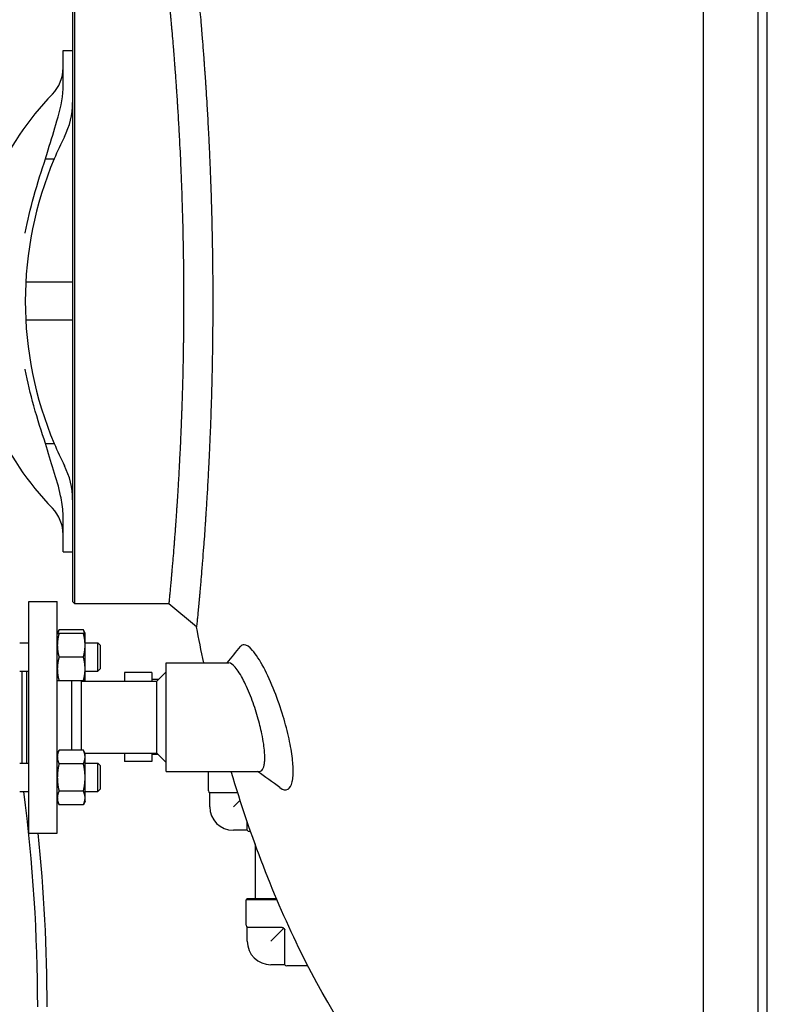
# Model space of a CAD drawing. Header units: inches. Extents: x 5 to 1128, y -85 to 748.
# Tile 292 of 656: x 436 to 456, y 287 to 313. Entities that reach past the tile are written whole.
import ezdxf

# ---------------------------------------------------------------- set-up
doc = ezdxf.new("R2010")
doc.units = ezdxf.units.IN
doc.header["$LTSCALE"] = 32
doc.header["$MEASUREMENT"] = 0
doc.layers.add('Visible (ANSI)', color=7, linetype='Continuous', lineweight=30)

msp = doc.modelspace()

# ---------------------------------------------------------------- linework, layer by layer
at = {"layer": 'Visible (ANSI)'}
for p, q in [((455.78063, 173.36817), (455.78063, 336.23367)), ((455.53261, 331.04617), (455.53261, 281.04617)), ((455.53261, 331.04617), (455.53261, 306.04617)), ((454.09548, 281.29617), (454.09548, 330.79617)), ((454.09548, 306.04617), (454.09548, 330.79617)), ((437.41371, 313.98366), (437.41371, 298.10867)), ((437.47621, 298.04617), (437.47621, 314.04616)), ((437.16371, 312.37067), (437.16371, 312.67117)), ((437.16371, 312.67117), (437.41371, 312.67117)), ((437.16371, 311.74965), (437.16371, 312.37067)), ((436.70065, 309.80758), (436.92697, 309.80758)), ((437.41371, 306.54617), (436.17667, 306.54617)), ((454.09548, 281.29617), (454.09548, 306.04617)), ((455.53261, 306.04617), (455.53261, 281.04617)), ((437.41371, 305.54617), (436.17667, 305.54617)), ((436.70065, 302.28475), (436.92697, 302.28475)), ((437.16371, 299.72167), (437.16371, 300.34269)), ((437.16371, 299.42117), (437.16371, 299.72167)), ((437.16371, 299.42117), (437.41371, 299.42117)), ((436.26116, 291.98617), (436.26116, 298.10617)), ((436.26116, 298.10617), (437.01116, 298.10617)), ((437.01116, 291.98617), (437.01116, 298.10617)), ((437.47621, 298.04617), (437.41371, 298.10867)), ((439.95832, 298.04617), (437.47621, 298.04617)), ((440.69134, 297.43414), (439.95832, 298.04617)), ((437.01116, 297.26216), (437.05624, 297.35885)), ((437.70007, 297.35885), (437.05624, 297.35885)), ((437.74516, 297.26216), (437.70007, 297.35885)), ((437.70007, 297.26216), (437.05624, 297.26216)), ((437.74516, 296.94966), (437.74516, 297.26216)), ((436.01616, 297.01216), (436.26116, 297.01216)), ((437.74516, 297.01216), (438.07866, 297.01216)), ((437.74516, 296.32466), (437.74516, 296.94966)), ((438.07866, 296.26216), (438.07866, 297.01216)), ((438.14116, 296.94966), (438.07866, 297.01216)), ((438.14116, 296.94966), (438.14116, 296.32466)), ((437.70007, 296.63716), (437.05624, 296.63716)), ((436.01616, 296.26216), (436.26116, 296.26216)), ((436.07616, 296.26216), (436.07616, 293.83018)), ((436.19616, 296.26216), (436.19616, 293.83018)), ((436.20116, 293.83018), (436.20116, 296.26216)), ((437.74516, 296.01216), (437.74516, 296.32466)), ((437.74516, 296.26216), (438.07866, 296.26216)), ((438.14116, 296.32466), (438.07866, 296.26216)), ((439.63866, 295.99617), (439.88866, 296.24617)), ((439.88866, 293.60867), (439.88866, 296.48367)), ((439.88866, 296.48367), (441.54422, 296.48367)), ((437.70007, 296.01216), (437.05624, 296.01216)), ((437.39116, 294.17687), (437.39116, 296.01216)), ((437.64116, 295.99617), (437.62517, 296.01216)), ((437.64116, 295.99617), (439.63866, 295.99617)), ((437.64116, 295.99617), (437.64116, 294.17687)), ((437.74516, 296.01216), (437.7377, 295.99617)), ((438.78822, 296.23051), (438.78822, 295.99617)), ((439.50622, 296.23051), (438.78822, 296.23051)), ((439.50622, 296.23051), (439.50622, 295.99617)), ((439.6875, 296.04501), (439.50622, 296.04501)), ((439.63866, 294.09617), (439.63866, 295.99617)), ((437.01116, 294.08018), (437.05624, 294.17687)), ((437.70007, 294.17687), (437.05624, 294.17687)), ((437.74516, 294.08018), (437.70007, 294.17687)), ((437.7377, 294.09617), (439.63866, 294.09617)), ((437.74516, 293.99645), (437.74516, 294.08018)), ((437.74516, 293.45518), (437.74516, 293.99645)), ((438.78822, 294.09617), (438.78822, 293.87951)), ((439.50622, 294.09617), (439.50622, 293.87951)), ((439.66982, 294.06501), (439.50622, 294.06501)), ((439.63866, 294.09617), (439.88866, 293.84617)), ((436.01616, 293.83018), (436.26116, 293.83018)), ((437.70007, 293.81602), (437.05624, 293.81602)), ((437.74516, 293.83018), (438.07866, 293.83018)), ((438.07866, 293.08018), (438.07866, 293.83018)), ((438.14116, 293.76768), (438.07866, 293.83018)), ((438.14116, 293.76768), (438.14116, 293.14268)), ((439.50622, 293.87951), (438.78822, 293.87951)), ((437.74516, 292.91391), (437.74516, 293.45518)), ((439.88866, 293.60867), (442.34736, 293.60867)), ((441.00917, 293.1012), (441.00917, 293.60867)), ((438.14116, 293.14268), (438.07866, 293.08018)), ((436.01616, 293.08018), (436.26116, 293.08018)), ((437.70007, 293.09434), (437.05624, 293.09434)), ((437.74516, 293.08018), (438.07866, 293.08018)), ((437.74516, 292.83018), (437.74516, 292.91391)), ((441.78116, 293.04707), (441.04042, 293.04707)), ((441.04042, 292.6817), (441.04042, 293.04707)), ((437.01116, 292.83018), (437.05624, 292.73349)), ((437.70007, 292.73349), (437.05624, 292.73349)), ((437.74516, 292.83018), (437.70007, 292.73349)), ((441.66542, 292.6817), (441.84133, 292.85761)), ((442.03079, 292.0567), (442.03079, 292.28476)), ((436.26116, 291.98617), (437.01116, 291.98617)), ((442.03079, 292.0567), (441.66542, 292.0567)), ((442.12041, 292.02545), (442.08492, 292.02545)), ((442.23792, 291.69586), (442.23792, 290.25158)), ((442.03292, 290.25158), (442.00167, 290.22033)), ((442.81741, 290.22033), (442.00167, 290.22033)), ((442.00167, 289.54608), (442.00167, 290.22033)), ((442.03292, 290.25158), (442.80417, 290.25158)), ((442.95434, 289.49195), (442.03292, 289.49195)), ((442.03292, 289.12658), (442.03292, 289.49195)), ((442.65792, 289.12658), (442.9973, 289.46595)), ((443.02329, 288.50158), (443.02329, 289.423)), ((443.02329, 288.50158), (442.65792, 288.50158)), ((443.63658, 288.47033), (443.07742, 288.47033))]:
    msp.add_line(p, q, dxfattribs=at)
for centre, radius, start, end in [((436.16371, 312.21565), 1, 315.882405, 0), ((442.52621, 306.04617), 7.8625, 135.882405, 176.353929), ((435.41371, 311.29617), 2, 333.215004, 0), ((445.81371, 306.04617), 9.65, 153.215004, 157.058941), ((445.81371, 306.04617), 9.65, 157.058941, 202.941059), ((442.52621, 306.04617), 7.8625, 183.646071, 224.117595), ((445.81371, 306.04617), 9.65, 202.941059, 206.784996), ((435.41371, 300.79617), 2, 0, 26.784996), ((436.16371, 299.87669), 1, 0, 44.117595), ((392.12125, 287.39305), 44.37029, 0, 7.364104), ((441.07167, 293.1012), 0.0625, 180, 240), ((441.66542, 292.6817), 0.625, 180, 270), ((392.12125, 287.39305), 44.62029, 0, 5.908375), ((442.08492, 292.08795), 0.0625, 210, 270), ((442.06417, 289.54608), 0.0625, 180, 240), ((442.65792, 289.12658), 0.625, 180, 270), ((443.07742, 288.53283), 0.0625, 210, 270)]:
    msp.add_arc(centre, radius, start, end, dxfattribs=at)
for points, knots in [([(440.70857, 314.48436), (440.70959, 314.47404), (440.71064, 314.46326), (440.71174, 314.45202), (440.71182, 314.45124), (440.71189, 314.45046), (440.71197, 314.44968), (440.71389, 314.43), (440.71594, 314.40892), (440.71813, 314.38642), (440.71822, 314.38541), (440.71832, 314.3844), (440.71842, 314.38338), (440.723, 314.33615), (440.72813, 314.28277), (440.73379, 314.22324), (440.73394, 314.22166), (440.73409, 314.22009), (440.73424, 314.2185), (440.73707, 314.18876), (440.74002, 314.1575), (440.7431, 314.12472), (440.74328, 314.1228), (440.74346, 314.12087), (440.74364, 314.11895), (440.74833, 314.06897), (440.75331, 314.01549), (440.75855, 313.95853), (440.76035, 313.93891), (440.76219, 313.91885), (440.76406, 313.89836), (440.76431, 313.89561), (440.76456, 313.89286), (440.76481, 313.8901), (440.76499, 313.88808), (440.76518, 313.88606), (440.76536, 313.88403), (440.76869, 313.84755), (440.77211, 313.8097), (440.77563, 313.77051), (440.77591, 313.76734), (440.7762, 313.76416), (440.77648, 313.76097), (440.78414, 313.67559), (440.79223, 313.58385), (440.8007, 313.48581), (440.80105, 313.48181), (440.80139, 313.4778), (440.80174, 313.47378), (440.80578, 313.42701), (440.80989, 313.37883), (440.81409, 313.32925), (440.81446, 313.32482), (440.81484, 313.32037), (440.81521, 313.31592), (440.82181, 313.23781), (440.82858, 313.15627), (440.8355, 313.07141), (440.83772, 313.04423), (440.83995, 313.01667), (440.8422, 312.98873), (440.84264, 312.98325), (440.84309, 312.97776), (440.84353, 312.97225), (440.8479, 312.91779), (440.85234, 312.86189), (440.85684, 312.80458), (440.8573, 312.79863), (440.85777, 312.79266), (440.85824, 312.78668), (440.86797, 312.66217), (440.87796, 312.53102), (440.88808, 312.39348), (440.88857, 312.38678), (440.88906, 312.38006), (440.88956, 312.37333), (440.89452, 312.30569), (440.89951, 312.23653), (440.90451, 312.16588), (440.90502, 312.15877), (440.90552, 312.15165), (440.90603, 312.14451), (440.90826, 312.1129), (440.9105, 312.081), (440.91273, 312.04881), (440.91813, 311.97124), (440.92353, 311.89199), (440.92893, 311.8111), (440.93176, 311.76863), (440.9346, 311.72559), (440.93745, 311.68201), (440.93797, 311.67395), (440.9385, 311.66587), (440.93902, 311.65778), (440.94396, 311.5818), (440.94889, 311.50425), (440.95381, 311.42519), (440.95432, 311.41692), (440.95484, 311.40863), (440.95535, 311.40033), (440.96562, 311.23444), (440.97582, 311.06197), (440.98578, 310.88359), (440.98625, 310.87527), (440.98671, 310.86693), (440.98718, 310.85859), (440.99189, 310.7737), (440.99656, 310.68748), (441.00116, 310.60002), (441.0016, 310.59166), (441.00204, 310.58328), (441.00247, 310.57489), (441.00927, 310.44487), (441.01591, 310.31213), (441.02235, 310.17697), (441.02496, 310.12205), (441.02755, 310.06657), (441.03011, 310.01056), (441.03052, 310.00157), (441.03093, 309.99257), (441.03134, 309.98355), (441.03551, 309.89176), (441.03959, 309.79855), (441.04358, 309.70398), (441.04396, 309.69488), (441.04434, 309.68578), (441.04472, 309.67666), (441.0469, 309.62466), (441.04904, 309.57225), (441.05115, 309.51946), (441.05719, 309.36846), (441.06296, 309.21427), (441.06836, 309.05814), (441.06863, 309.05057), (441.06889, 309.04299), (441.06915, 309.03541), (441.07271, 308.93186), (441.07611, 308.82738), (441.07935, 308.72209), (441.07956, 308.71532), (441.07977, 308.70854), (441.07998, 308.70175), (441.08488, 308.54097), (441.0894, 308.37834), (441.09348, 308.21432), (441.09352, 308.21268), (441.09356, 308.21104), (441.0936, 308.2094), (441.09376, 308.20328), (441.09391, 308.19715), (441.09406, 308.19101), (441.09532, 308.13971), (441.09655, 308.08818), (441.09773, 308.03644), (441.09787, 308.03041), (441.098, 308.02438), (441.09814, 308.01834), (441.10062, 307.90882), (441.10291, 307.79833), (441.10501, 307.68699), (441.10512, 307.68129), (441.10523, 307.67559), (441.10533, 307.66988), (441.10632, 307.61704), (441.10726, 307.564), (441.10815, 307.51078), (441.10824, 307.50528), (441.10833, 307.49977), (441.10843, 307.49426), (441.11029, 307.38201), (441.11195, 307.26897), (441.1134, 307.15525), (441.11346, 307.15041), (441.11352, 307.14557), (441.11358, 307.14073), (441.11427, 307.08579), (441.11491, 307.0307), (441.1155, 306.97547), (441.11554, 306.97131), (441.11559, 306.96715), (441.11563, 306.96299), (441.11685, 306.84672), (441.11785, 306.72977), (441.11861, 306.61302), (441.11862, 306.61071), (441.11864, 306.6084), (441.11865, 306.60609), (441.11903, 306.54787), (441.11934, 306.48966), (441.1196, 306.43148), (441.11961, 306.43003), (441.11961, 306.42857), (441.11962, 306.42711), (441.12014, 306.30751), (441.12042, 306.18803), (441.12045, 306.06882), (441.12045, 306.06297), (441.12045, 306.05712), (441.12045, 306.05128), (441.12045, 305.99729), (441.12041, 305.94329), (441.12031, 305.88929), (441.12031, 305.88879), (441.12031, 305.88829), (441.12031, 305.88779), (441.12009, 305.76881), (441.11963, 305.64983), (441.11893, 305.53102), (441.11892, 305.52934), (441.11891, 305.52766), (441.1189, 305.52599), (441.11855, 305.46803), (441.11815, 305.41012), (441.11769, 305.35226), (441.11767, 305.35002), (441.11765, 305.34777), (441.11764, 305.34552), (441.11626, 305.17458), (441.11439, 305.00413), (441.11204, 304.83464), (441.11198, 304.83098), (441.11193, 304.82733), (441.11188, 304.82367), (441.11035, 304.71461), (441.10862, 304.60596), (441.1067, 304.49783), (441.10663, 304.49356), (441.10655, 304.4893), (441.10648, 304.48504), (441.10284, 304.28207), (441.09851, 304.08049), (441.0936, 303.88285), (441.0932, 303.86661), (441.09279, 303.85039), (441.09238, 303.83418), (441.09222, 303.82786), (441.09206, 303.82154), (441.0919, 303.81521), (441.08926, 303.71223), (441.08645, 303.60997), (441.0835, 303.50855), (441.08328, 303.50123), (441.08307, 303.49391), (441.08285, 303.4866), (441.07672, 303.27796), (441.06993, 303.07295), (441.06261, 302.87254), (441.06229, 302.86359), (441.06196, 302.85465), (441.06163, 302.84572), (441.05824, 302.75376), (441.05475, 302.66278), (441.05115, 302.57288), (441.05102, 302.56963), (441.05089, 302.56639), (441.05076, 302.56315), (441.05039, 302.5538), (441.05001, 302.54447), (441.04963, 302.53514), (441.04172, 302.33929), (441.03334, 302.14862), (441.02465, 301.96394), (441.02423, 301.95509), (441.02381, 301.94626), (441.0234, 301.93744), (441.02307, 301.93055), (441.02274, 301.92367), (441.02242, 301.91679), (441.01854, 301.83533), (441.01458, 301.75468), (441.01056, 301.67491), (441.01014, 301.66669), (441.00973, 301.65848), (441.00931, 301.65028), (441.00041, 301.47478), (440.99118, 301.30339), (440.98179, 301.13773), (440.98131, 301.12938), (440.98084, 301.12105), (440.98036, 301.11273), (440.97605, 301.03701), (440.9717, 300.96246), (440.96733, 300.88913), (440.96683, 300.88069), (440.96632, 300.87226), (440.96582, 300.86385), (440.9565, 300.70834), (440.94709, 300.55836), (440.9377, 300.41419), (440.93717, 300.40609), (440.93664, 300.398), (440.93611, 300.38994), (440.93373, 300.35348), (440.93134, 300.31741), (440.92896, 300.28171), (440.92687, 300.25031), (440.92477, 300.21916), (440.92267, 300.18825), (440.92216, 300.18064), (440.92164, 300.17305), (440.92112, 300.16547), (440.91833, 300.12439), (440.91553, 300.08375), (440.91274, 300.04355), (440.90599, 299.94652), (440.89926, 299.85208), (440.89258, 299.76036), (440.89208, 299.75351), (440.89158, 299.74667), (440.89108, 299.73985), (440.88658, 299.67823), (440.8821, 299.61785), (440.87765, 299.55874), (440.87716, 299.55223), (440.87667, 299.54573), (440.87618, 299.53924), (440.86673, 299.41393), (440.85744, 299.29441), (440.84839, 299.18091), (440.84794, 299.17522), (440.84749, 299.16955), (440.84704, 299.16389), (440.84313, 299.11497), (440.83927, 299.06718), (440.83547, 299.02053), (440.83504, 299.01533), (440.83462, 299.01015), (440.8342, 299.00498), (440.83378, 298.99984), (440.83336, 298.99472), (440.83294, 298.98961), (440.82421, 298.88304), (440.81573, 298.78189), (440.80756, 298.68629), (440.8072, 298.68208), (440.80684, 298.67788), (440.80648, 298.6737), (440.80264, 298.62889), (440.79888, 298.58532), (440.79519, 298.54299), (440.79486, 298.53916), (440.79452, 298.53535), (440.79419, 298.53154), (440.78806, 298.46135), (440.78215, 298.39461), (440.77648, 298.33135), (440.77497, 298.31453), (440.77348, 298.29795), (440.77201, 298.28162), (440.77173, 298.27856), (440.77146, 298.27551), (440.77118, 298.27247), (440.76921, 298.25064), (440.76727, 298.22925), (440.76536, 298.20831), (440.76399, 298.19321), (440.76263, 298.17834), (440.76129, 298.16371), (440.76105, 298.16107), (440.76081, 298.15845), (440.76057, 298.15584), (440.75988, 298.14828), (440.75919, 298.14079), (440.7585, 298.13336), (440.75259, 298.06906), (440.74701, 298.0092), (440.7418, 297.95379), (440.74163, 297.95198), (440.74146, 297.95017), (440.74129, 297.94836), (440.73845, 297.91822), (440.73573, 297.8894), (440.73311, 297.86193), (440.73297, 297.86044), (440.73283, 297.85895), (440.73269, 297.85747), (440.72729, 297.80079), (440.72239, 297.74986), (440.718, 297.70467), (440.71791, 297.70369), (440.71782, 297.70271), (440.71772, 297.70174), (440.71557, 297.67956), (440.71354, 297.65877), (440.71165, 297.63937), (440.71157, 297.63861), (440.7115, 297.63784), (440.71142, 297.63708), (440.71043, 297.62695), (440.70948, 297.6172), (440.70856, 297.60783), (440.70588, 297.58053), (440.7035, 297.55646), (440.70144, 297.53562), (440.7014, 297.53523), (440.70137, 297.53485), (440.70133, 297.53447), (440.69996, 297.52063), (440.69873, 297.50822), (440.69764, 297.49724), (440.69761, 297.49701), (440.69759, 297.49677), (440.69757, 297.49654), (440.69536, 297.47432), (440.69373, 297.45803), (440.6927, 297.44768), (440.69269, 297.44763), (440.69268, 297.44758), (440.69268, 297.44753), (440.69216, 297.44238), (440.6918, 297.43871), (440.69158, 297.43653), (440.69158, 297.43652), (440.69158, 297.43652), (440.69158, 297.43651), (440.69142, 297.43493), (440.69134, 297.43414), (440.69134, 297.43414)], [0, 0, 0, 0, 0.003172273, 0.003172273, 0.003172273, 0.003391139, 0.003391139, 0.003391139, 0.008912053, 0.008912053, 0.008912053, 0.009159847, 0.009159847, 0.009159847, 0.020688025, 0.020688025, 0.020688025, 0.020992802, 0.020992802, 0.020992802, 0.026720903, 0.026720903, 0.026720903, 0.02705607, 0.02705607, 0.02705607, 0.035741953, 0.035741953, 0.035741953, 0.038733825, 0.038733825, 0.038733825, 0.039134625, 0.039134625, 0.039134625, 0.039427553, 0.039427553, 0.039427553, 0.044703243, 0.044703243, 0.044703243, 0.045129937, 0.045129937, 0.045129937, 0.056559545, 0.056559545, 0.056559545, 0.057025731, 0.057025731, 0.057025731, 0.062450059, 0.062450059, 0.062450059, 0.062934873, 0.062934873, 0.062934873, 0.071438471, 0.071438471, 0.071438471, 0.074161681, 0.074161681, 0.074161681, 0.074695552, 0.074695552, 0.074695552, 0.079974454, 0.079974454, 0.079974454, 0.080522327, 0.080522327, 0.080522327, 0.091931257, 0.091931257, 0.091931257, 0.092487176, 0.092487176, 0.092487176, 0.098072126, 0.098072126, 0.098072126, 0.098634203, 0.098634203, 0.098634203, 0.101122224, 0.101122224, 0.101122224, 0.107117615, 0.107117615, 0.107117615, 0.110266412, 0.110266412, 0.110266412, 0.110848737, 0.110848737, 0.110848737, 0.11631456, 0.11631456, 0.11631456, 0.116886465, 0.116886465, 0.116886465, 0.128309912, 0.128309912, 0.128309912, 0.128842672, 0.128842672, 0.128842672, 0.134262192, 0.134262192, 0.134262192, 0.134780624, 0.134780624, 0.134780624, 0.142815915, 0.142815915, 0.142815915, 0.146081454, 0.146081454, 0.146081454, 0.146605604, 0.146605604, 0.146605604, 0.151940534, 0.151940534, 0.151940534, 0.152453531, 0.152453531, 0.152453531, 0.155378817, 0.155378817, 0.155378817, 0.163744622, 0.163744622, 0.163744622, 0.164150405, 0.164150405, 0.164150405, 0.169691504, 0.169691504, 0.169691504, 0.170048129, 0.170048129, 0.170048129, 0.178501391, 0.178501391, 0.178501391, 0.178585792, 0.178585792, 0.178585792, 0.178901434, 0.178901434, 0.178901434, 0.181541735, 0.181541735, 0.181541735, 0.181849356, 0.181849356, 0.181849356, 0.18743201, 0.18743201, 0.18743201, 0.187717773, 0.187717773, 0.187717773, 0.190365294, 0.190365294, 0.190365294, 0.190639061, 0.190639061, 0.190639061, 0.196219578, 0.196219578, 0.196219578, 0.19645702, 0.19645702, 0.19645702, 0.199151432, 0.199151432, 0.199151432, 0.199354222, 0.199354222, 0.199354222, 0.20502389, 0.20502389, 0.20502389, 0.205136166, 0.205136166, 0.205136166, 0.207963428, 0.207963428, 0.207963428, 0.208034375, 0.208034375, 0.208034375, 0.213846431, 0.213846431, 0.213846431, 0.214131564, 0.214131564, 0.214131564, 0.216764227, 0.216764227, 0.216764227, 0.216788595, 0.216788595, 0.216788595, 0.222588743, 0.222588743, 0.222588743, 0.222670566, 0.222670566, 0.222670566, 0.225499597, 0.225499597, 0.225499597, 0.225609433, 0.225609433, 0.225609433, 0.233968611, 0.233968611, 0.233968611, 0.234148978, 0.234148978, 0.234148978, 0.239529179, 0.239529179, 0.239529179, 0.239741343, 0.239741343, 0.239741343, 0.249844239, 0.249844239, 0.249844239, 0.250674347, 0.250674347, 0.250674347, 0.250998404, 0.250998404, 0.250998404, 0.256278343, 0.256278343, 0.256278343, 0.256659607, 0.256659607, 0.256659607, 0.267534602, 0.267534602, 0.267534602, 0.268020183, 0.268020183, 0.268020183, 0.273020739, 0.273020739, 0.273020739, 0.273201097, 0.273201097, 0.273201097, 0.273721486, 0.273721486, 0.273721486, 0.284650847, 0.284650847, 0.284650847, 0.285174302, 0.285174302, 0.285174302, 0.285583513, 0.285583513, 0.285583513, 0.290430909, 0.290430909, 0.290430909, 0.290930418, 0.290930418, 0.290930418, 0.301618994, 0.301618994, 0.301618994, 0.302157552, 0.302157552, 0.302157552, 0.307060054, 0.307060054, 0.307060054, 0.307624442, 0.307624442, 0.307624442, 0.318060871, 0.318060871, 0.318060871, 0.318647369, 0.318647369, 0.318647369, 0.321298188, 0.321298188, 0.321298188, 0.323629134, 0.323629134, 0.323629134, 0.324202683, 0.324202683, 0.324202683, 0.327312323, 0.327312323, 0.327312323, 0.334817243, 0.334817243, 0.334817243, 0.335377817, 0.335377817, 0.335377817, 0.34044197, 0.34044197, 0.34044197, 0.341000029, 0.341000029, 0.341000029, 0.351787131, 0.351787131, 0.351787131, 0.35232784, 0.35232784, 0.35232784, 0.357002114, 0.357002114, 0.357002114, 0.357522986, 0.357522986, 0.357522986, 0.358040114, 0.358040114, 0.358040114, 0.368821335, 0.368821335, 0.368821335, 0.369295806, 0.369295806, 0.369295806, 0.374374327, 0.374374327, 0.374374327, 0.374833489, 0.374833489, 0.374833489, 0.383299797, 0.383299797, 0.383299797, 0.385551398, 0.385551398, 0.385551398, 0.385973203, 0.385973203, 0.385973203, 0.389000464, 0.389000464, 0.389000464, 0.39118296, 0.39118296, 0.39118296, 0.39157528, 0.39157528, 0.39157528, 0.392708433, 0.392708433, 0.392708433, 0.402513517, 0.402513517, 0.402513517, 0.402834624, 0.402834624, 0.402834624, 0.408198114, 0.408198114, 0.408198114, 0.408488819, 0.408488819, 0.408488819, 0.419610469, 0.419610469, 0.419610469, 0.419850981, 0.419850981, 0.419850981, 0.425340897, 0.425340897, 0.425340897, 0.425557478, 0.425557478, 0.425557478, 0.428442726, 0.428442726, 0.428442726, 0.436853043, 0.436853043, 0.436853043, 0.437007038, 0.437007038, 0.437007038, 0.442625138, 0.442625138, 0.442625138, 0.44274473, 0.44274473, 0.44274473, 0.454177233, 0.454177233, 0.454177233, 0.454232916, 0.454232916, 0.454232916, 0.459957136, 0.459957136, 0.459957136, 0.459980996, 0.459980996, 0.459980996, 0.464151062, 0.464151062, 0.464151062, 0.464151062]), ([(439.97453, 313.87861), (439.97548, 313.86867), (439.97648, 313.85829), (439.97751, 313.84747), (439.97758, 313.84672), (439.97765, 313.84597), (439.97772, 313.84522), (439.97953, 313.82627), (439.98146, 313.80598), (439.9835, 313.78434), (439.9836, 313.78337), (439.98369, 313.7824), (439.98378, 313.78142), (439.98808, 313.73599), (439.99289, 313.68467), (439.9982, 313.62748), (439.99834, 313.62596), (439.99848, 313.62445), (439.99862, 313.62293), (440.00127, 313.59435), (440.00403, 313.56432), (440.00692, 313.53284), (440.00708, 313.531), (440.00725, 313.52915), (440.00742, 313.5273), (440.01181, 313.4793), (440.01647, 313.42796), (440.02137, 313.37327), (440.02306, 313.35443), (440.02478, 313.33519), (440.02652, 313.31554), (440.02676, 313.31291), (440.02699, 313.31027), (440.02723, 313.30762), (440.0274, 313.30569), (440.02757, 313.30375), (440.02774, 313.30181), (440.03085, 313.26683), (440.03404, 313.23059), (440.03732, 313.19308), (440.03759, 313.19005), (440.03785, 313.187), (440.03812, 313.18395), (440.04526, 313.10225), (440.05279, 313.01461), (440.06066, 312.92108), (440.06098, 312.91727), (440.0613, 312.91345), (440.06162, 312.90961), (440.06537, 312.865), (440.06919, 312.81906), (440.07308, 312.7718), (440.07343, 312.76758), (440.07377, 312.76335), (440.07412, 312.7591), (440.08024, 312.68465), (440.08652, 312.60697), (440.09293, 312.52609), (440.09499, 312.50019), (440.09706, 312.47394), (440.09914, 312.44736), (440.09955, 312.44215), (440.09996, 312.43693), (440.10037, 312.43169), (440.10441, 312.3799), (440.10851, 312.32684), (440.11265, 312.2725), (440.11308, 312.26686), (440.11351, 312.26121), (440.11394, 312.25554), (440.12291, 312.13754), (440.13208, 312.0136), (440.14135, 311.88379), (440.1418, 311.87746), (440.14226, 311.87112), (440.14271, 311.86477), (440.14726, 311.80094), (440.15183, 311.73571), (440.15641, 311.66909), (440.15687, 311.66238), (440.15733, 311.65566), (440.1578, 311.64893), (440.15984, 311.61913), (440.16189, 311.58905), (440.16393, 311.55872), (440.16887, 311.48561), (440.1738, 311.41096), (440.17873, 311.33481), (440.18132, 311.29482), (440.18391, 311.25438), (440.18649, 311.2135), (440.18697, 311.20594), (440.18745, 311.19836), (440.18793, 311.19077), (440.19241, 311.11954), (440.19689, 311.04698), (440.20134, 310.97313), (440.20181, 310.9654), (440.20227, 310.95766), (440.20274, 310.94991), (440.21203, 310.795), (440.22122, 310.63448), (440.23019, 310.46866), (440.23061, 310.46093), (440.23103, 310.45319), (440.23145, 310.44543), (440.23569, 310.36653), (440.23989, 310.28643), (440.24402, 310.20519), (440.24442, 310.19742), (440.24481, 310.18963), (440.2452, 310.18184), (440.25131, 310.06106), (440.25728, 309.93775), (440.26307, 309.81204), (440.26542, 309.76095), (440.26775, 309.70943), (440.27004, 309.65746), (440.27041, 309.64912), (440.27078, 309.64077), (440.27114, 309.6324), (440.27487, 309.54728), (440.27852, 309.46104), (440.28206, 309.37395), (440.2824, 309.36558), (440.28274, 309.3572), (440.28308, 309.34881), (440.28501, 309.30095), (440.28691, 309.25283), (440.28878, 309.20444), (440.29412, 309.06606), (440.29919, 308.92552), (440.30396, 308.78303), (440.30419, 308.77612), (440.30442, 308.7692), (440.30465, 308.76228), (440.30778, 308.66778), (440.31078, 308.57243), (440.31363, 308.47629), (440.31382, 308.4701), (440.314, 308.46391), (440.31418, 308.45772), (440.31851, 308.3109), (440.32249, 308.16227), (440.32609, 308.01206), (440.32613, 308.01056), (440.32616, 308.00906), (440.3262, 308.00756), (440.32633, 308.00195), (440.32647, 307.99634), (440.3266, 307.99073), (440.32772, 307.94376), (440.3288, 307.89661), (440.32984, 307.8493), (440.32996, 307.84379), (440.33008, 307.83827), (440.3302, 307.83276), (440.33238, 307.73264), (440.3344, 307.63176), (440.33624, 307.53018), (440.33633, 307.52498), (440.33643, 307.51978), (440.33652, 307.51457), (440.33738, 307.46636), (440.33821, 307.41799), (440.33899, 307.36947), (440.33907, 307.36445), (440.33915, 307.35943), (440.33923, 307.35441), (440.34087, 307.25206), (440.34232, 307.14913), (440.34357, 307.04614), (440.34363, 307.04176), (440.34368, 307.03738), (440.34373, 307.03299), (440.34433, 306.98326), (440.34489, 306.93349), (440.34539, 306.88368), (440.34543, 306.87993), (440.34547, 306.87618), (440.34551, 306.87243), (440.34656, 306.76761), (440.34742, 306.66263), (440.34808, 306.55757), (440.34809, 306.55549), (440.3481, 306.55341), (440.34812, 306.55133), (440.34844, 306.49893), (440.34871, 306.44651), (440.34893, 306.39408), (440.34894, 306.39277), (440.34895, 306.39145), (440.34895, 306.39013), (440.3494, 306.28235), (440.34964, 306.1745), (440.34967, 306.06666), (440.34967, 306.06137), (440.34967, 306.05608), (440.34967, 306.05079), (440.34968, 306.00194), (440.34963, 305.95309), (440.34955, 305.90425), (440.34955, 305.9038), (440.34955, 305.90334), (440.34955, 305.90289), (440.34936, 305.79528), (440.34896, 305.6877), (440.34835, 305.58021), (440.34834, 305.57869), (440.34833, 305.57718), (440.34832, 305.57566), (440.34802, 305.52323), (440.34767, 305.47083), (440.34727, 305.41846), (440.34725, 305.41643), (440.34724, 305.41439), (440.34722, 305.41236), (440.34603, 305.25762), (440.34439, 305.10317), (440.34233, 304.94921), (440.34229, 304.94589), (440.34224, 304.94257), (440.3422, 304.93925), (440.34086, 304.84017), (440.33934, 304.74117), (440.33766, 304.64278), (440.33759, 304.6389), (440.33753, 304.63502), (440.33746, 304.63114), (440.33427, 304.44648), (440.3305, 304.26424), (440.3262, 304.08466), (440.32584, 304.06991), (440.32549, 304.05517), (440.32513, 304.04044), (440.32499, 304.03469), (440.32485, 304.02895), (440.3247, 304.0232), (440.32239, 303.92962), (440.31994, 303.83666), (440.31734, 303.74438), (440.31715, 303.73772), (440.31697, 303.73106), (440.31678, 303.7244), (440.3114, 303.53455), (440.30543, 303.34761), (440.29897, 303.16414), (440.29869, 303.15594), (440.2984, 303.14776), (440.29811, 303.13958), (440.29512, 303.05536), (440.29202, 302.97187), (440.28883, 302.88918), (440.28871, 302.8862), (440.2886, 302.88321), (440.28848, 302.88023), (440.28815, 302.87163), (440.28782, 302.86304), (440.28748, 302.85446), (440.28045, 302.6742), (440.27297, 302.49775), (440.26514, 302.32559), (440.26477, 302.31734), (440.26439, 302.30911), (440.26401, 302.30088), (440.26372, 302.29445), (440.26343, 302.28803), (440.26313, 302.28161), (440.25963, 302.20558), (440.25606, 302.13034), (440.25244, 302.05611), (440.25207, 302.04846), (440.25169, 302.04082), (440.25132, 302.03319), (440.24331, 301.86995), (440.23503, 301.71137), (440.22659, 301.55759), (440.22617, 301.54984), (440.22574, 301.54211), (440.22531, 301.53439), (440.22143, 301.46408), (440.21752, 301.39478), (440.21357, 301.32651), (440.21312, 301.31865), (440.21267, 301.31081), (440.21221, 301.30297), (440.20381, 301.15815), (440.19529, 301.01797), (440.18673, 300.88258), (440.18625, 300.87497), (440.18577, 300.86738), (440.18529, 300.8598), (440.18311, 300.82555), (440.18094, 300.7916), (440.17876, 300.75797), (440.17685, 300.72839), (440.17493, 300.69905), (440.17302, 300.66993), (440.17254, 300.66276), (440.17207, 300.65561), (440.1716, 300.64848), (440.16904, 300.60978), (440.16649, 300.5715), (440.16393, 300.53362), (440.15777, 300.44222), (440.15161, 300.35323), (440.14549, 300.26672), (440.14503, 300.26026), (440.14457, 300.25381), (440.14412, 300.24737), (440.13999, 300.18924), (440.13588, 300.13224), (440.1318, 300.07639), (440.13135, 300.07023), (440.1309, 300.06409), (440.13045, 300.05797), (440.12177, 299.93953), (440.11322, 299.82631), (440.10487, 299.71849), (440.10445, 299.71308), (440.10403, 299.70769), (440.10361, 299.70231), (440.1, 299.65583), (440.09643, 299.61035), (440.0929, 299.56587), (440.09251, 299.56092), (440.09212, 299.55597), (440.09173, 299.55104), (440.09134, 299.54614), (440.09095, 299.54126), (440.09056, 299.53639), (440.08247, 299.43482), (440.0746, 299.33846), (440.06702, 299.24732), (440.06669, 299.24331), (440.06635, 299.23931), (440.06602, 299.23532), (440.06246, 299.19261), (440.05896, 299.15106), (440.05554, 299.11067), (440.05523, 299.10701), (440.05492, 299.10337), (440.05461, 299.09974), (440.04891, 299.03275), (440.04341, 298.969), (440.03813, 298.90847), (440.03672, 298.89237), (440.03533, 298.8765), (440.03396, 298.86086), (440.0337, 298.85793), (440.03344, 298.85501), (440.03319, 298.85209), (440.03135, 298.83118), (440.02953, 298.81068), (440.02775, 298.79059), (440.02646, 298.77611), (440.02519, 298.76184), (440.02394, 298.74779), (440.02371, 298.74526), (440.02349, 298.74274), (440.02326, 298.74023), (440.02262, 298.73297), (440.02197, 298.72577), (440.02133, 298.71863), (440.01579, 298.65685), (440.01057, 298.59932), (440.00569, 298.54609), (440.00553, 298.54434), (440.00537, 298.54261), (440.00521, 298.54087), (440.00255, 298.5119), (439.99999, 298.48422), (439.99754, 298.45782), (439.99741, 298.45639), (439.99728, 298.45496), (439.99715, 298.45354), (439.99209, 298.39908), (439.98749, 298.35015), (439.98338, 298.30672), (439.9833, 298.30578), (439.98321, 298.30485), (439.98312, 298.30391), (439.9811, 298.2826), (439.9792, 298.26261), (439.97742, 298.24395), (439.97735, 298.24321), (439.97728, 298.24248), (439.97721, 298.24175), (439.97628, 298.23199), (439.97538, 298.22261), (439.97452, 298.21359), (439.972, 298.18729), (439.96977, 298.1641), (439.96783, 298.144), (439.96779, 298.14364), (439.96776, 298.14327), (439.96772, 298.1429), (439.96643, 298.12955), (439.96527, 298.11759), (439.96425, 298.107), (439.96422, 298.10678), (439.9642, 298.10655), (439.96418, 298.10633), (439.9621, 298.08491), (439.96057, 298.06921), (439.9596, 298.05923), (439.95959, 298.05918), (439.95959, 298.05913), (439.95958, 298.05908), (439.9591, 298.05411), (439.95875, 298.05058), (439.95855, 298.04848), (439.95855, 298.04847), (439.95854, 298.04846), (439.95854, 298.04845), (439.95839, 298.04693), (439.95832, 298.04617), (439.95832, 298.04617)], [0, 0, 0, 0, 0.003172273, 0.003172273, 0.003172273, 0.003391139, 0.003391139, 0.003391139, 0.008912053, 0.008912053, 0.008912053, 0.009159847, 0.009159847, 0.009159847, 0.020688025, 0.020688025, 0.020688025, 0.020992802, 0.020992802, 0.020992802, 0.026720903, 0.026720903, 0.026720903, 0.02705607, 0.02705607, 0.02705607, 0.035741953, 0.035741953, 0.035741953, 0.038733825, 0.038733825, 0.038733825, 0.039134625, 0.039134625, 0.039134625, 0.039427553, 0.039427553, 0.039427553, 0.044703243, 0.044703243, 0.044703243, 0.045129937, 0.045129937, 0.045129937, 0.056559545, 0.056559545, 0.056559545, 0.057025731, 0.057025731, 0.057025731, 0.062450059, 0.062450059, 0.062450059, 0.062934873, 0.062934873, 0.062934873, 0.071438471, 0.071438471, 0.071438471, 0.074161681, 0.074161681, 0.074161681, 0.074695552, 0.074695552, 0.074695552, 0.079974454, 0.079974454, 0.079974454, 0.080522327, 0.080522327, 0.080522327, 0.091931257, 0.091931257, 0.091931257, 0.092487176, 0.092487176, 0.092487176, 0.098072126, 0.098072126, 0.098072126, 0.098634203, 0.098634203, 0.098634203, 0.101122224, 0.101122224, 0.101122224, 0.107117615, 0.107117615, 0.107117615, 0.110266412, 0.110266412, 0.110266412, 0.110848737, 0.110848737, 0.110848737, 0.11631456, 0.11631456, 0.11631456, 0.116886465, 0.116886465, 0.116886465, 0.128309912, 0.128309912, 0.128309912, 0.128842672, 0.128842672, 0.128842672, 0.134262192, 0.134262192, 0.134262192, 0.134780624, 0.134780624, 0.134780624, 0.142815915, 0.142815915, 0.142815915, 0.146081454, 0.146081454, 0.146081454, 0.146605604, 0.146605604, 0.146605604, 0.151940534, 0.151940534, 0.151940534, 0.152453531, 0.152453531, 0.152453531, 0.155378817, 0.155378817, 0.155378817, 0.163744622, 0.163744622, 0.163744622, 0.164150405, 0.164150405, 0.164150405, 0.169691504, 0.169691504, 0.169691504, 0.170048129, 0.170048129, 0.170048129, 0.178501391, 0.178501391, 0.178501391, 0.178585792, 0.178585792, 0.178585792, 0.178901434, 0.178901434, 0.178901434, 0.181541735, 0.181541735, 0.181541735, 0.181849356, 0.181849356, 0.181849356, 0.18743201, 0.18743201, 0.18743201, 0.187717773, 0.187717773, 0.187717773, 0.190365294, 0.190365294, 0.190365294, 0.190639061, 0.190639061, 0.190639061, 0.196219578, 0.196219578, 0.196219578, 0.19645702, 0.19645702, 0.19645702, 0.199151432, 0.199151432, 0.199151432, 0.199354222, 0.199354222, 0.199354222, 0.20502389, 0.20502389, 0.20502389, 0.205136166, 0.205136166, 0.205136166, 0.207963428, 0.207963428, 0.207963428, 0.208034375, 0.208034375, 0.208034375, 0.213846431, 0.213846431, 0.213846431, 0.214131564, 0.214131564, 0.214131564, 0.216764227, 0.216764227, 0.216764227, 0.216788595, 0.216788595, 0.216788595, 0.222588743, 0.222588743, 0.222588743, 0.222670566, 0.222670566, 0.222670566, 0.225499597, 0.225499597, 0.225499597, 0.225609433, 0.225609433, 0.225609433, 0.233968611, 0.233968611, 0.233968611, 0.234148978, 0.234148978, 0.234148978, 0.239529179, 0.239529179, 0.239529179, 0.239741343, 0.239741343, 0.239741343, 0.249844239, 0.249844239, 0.249844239, 0.250674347, 0.250674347, 0.250674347, 0.250998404, 0.250998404, 0.250998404, 0.256278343, 0.256278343, 0.256278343, 0.256659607, 0.256659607, 0.256659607, 0.267534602, 0.267534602, 0.267534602, 0.268020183, 0.268020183, 0.268020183, 0.273020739, 0.273020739, 0.273020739, 0.273201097, 0.273201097, 0.273201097, 0.273721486, 0.273721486, 0.273721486, 0.284650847, 0.284650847, 0.284650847, 0.285174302, 0.285174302, 0.285174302, 0.285583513, 0.285583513, 0.285583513, 0.290430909, 0.290430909, 0.290430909, 0.290930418, 0.290930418, 0.290930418, 0.301618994, 0.301618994, 0.301618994, 0.302157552, 0.302157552, 0.302157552, 0.307060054, 0.307060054, 0.307060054, 0.307624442, 0.307624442, 0.307624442, 0.318060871, 0.318060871, 0.318060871, 0.318647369, 0.318647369, 0.318647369, 0.321298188, 0.321298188, 0.321298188, 0.323629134, 0.323629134, 0.323629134, 0.324202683, 0.324202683, 0.324202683, 0.327312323, 0.327312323, 0.327312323, 0.334817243, 0.334817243, 0.334817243, 0.335377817, 0.335377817, 0.335377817, 0.34044197, 0.34044197, 0.34044197, 0.341000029, 0.341000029, 0.341000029, 0.351787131, 0.351787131, 0.351787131, 0.35232784, 0.35232784, 0.35232784, 0.357002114, 0.357002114, 0.357002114, 0.357522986, 0.357522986, 0.357522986, 0.358040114, 0.358040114, 0.358040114, 0.368821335, 0.368821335, 0.368821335, 0.369295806, 0.369295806, 0.369295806, 0.374374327, 0.374374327, 0.374374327, 0.374833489, 0.374833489, 0.374833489, 0.383299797, 0.383299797, 0.383299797, 0.385551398, 0.385551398, 0.385551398, 0.385973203, 0.385973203, 0.385973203, 0.389000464, 0.389000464, 0.389000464, 0.39118296, 0.39118296, 0.39118296, 0.39157528, 0.39157528, 0.39157528, 0.392708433, 0.392708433, 0.392708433, 0.402513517, 0.402513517, 0.402513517, 0.402834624, 0.402834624, 0.402834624, 0.408198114, 0.408198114, 0.408198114, 0.408488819, 0.408488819, 0.408488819, 0.419610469, 0.419610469, 0.419610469, 0.419850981, 0.419850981, 0.419850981, 0.425340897, 0.425340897, 0.425340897, 0.425557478, 0.425557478, 0.425557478, 0.428442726, 0.428442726, 0.428442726, 0.436853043, 0.436853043, 0.436853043, 0.437007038, 0.437007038, 0.437007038, 0.442625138, 0.442625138, 0.442625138, 0.44274473, 0.44274473, 0.44274473, 0.454177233, 0.454177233, 0.454177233, 0.454232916, 0.454232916, 0.454232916, 0.459957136, 0.459957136, 0.459957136, 0.459980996, 0.459980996, 0.459980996, 0.464151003, 0.464151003, 0.464151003, 0.464151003]), ([(436.70065, 309.80758), (436.7223, 309.88867), (436.74532, 309.96941), (436.84684, 310.31232), (436.93136, 310.56585), (437.08428, 311.09786), (437.15013, 311.38106), (437.16185, 311.65884)], [17.24883005, 17.24883005, 17.24883005, 17.24883005, 17.85490991, 17.85490991, 19.83059007, 19.83059007, 22.11128903, 22.11128903, 22.11128903, 22.11128903]), ([(436.16371, 307.84721), (436.16422, 307.84996), (436.16473, 307.8527), (436.22534, 308.17951), (436.2999, 308.49578), (436.48924, 309.17686), (436.59768, 309.50508), (436.70065, 309.80758)], [-0.02128565, -0.02128565, -0.02128565, -0.02128565, 0, 0, 2.51142114, 2.51142114, 5.36359199, 5.36359199, 5.36359199, 5.36359199]), ([(436.70065, 302.28475), (436.59771, 302.58719), (436.4893, 302.91531), (436.29994, 303.59637), (436.22536, 303.91274), (436.16473, 304.23963), (436.16422, 304.24238), (436.16371, 304.24513)], [4.3503467, 4.3503467, 4.3503467, 4.3503467, 6.19831428, 6.19831428, 7.82646566, 7.82646566, 7.84026303, 7.84026303, 7.84026303, 7.84026303]), ([(437.16185, 300.4335), (437.15517, 300.59172), (437.13103, 300.74972), (437.00473, 301.3408), (436.82985, 301.8009), (436.70065, 302.28475)], [0.22095063, 0.22095063, 0.22095063, 0.22095063, 1.42788574, 1.42788574, 4.83429174, 4.83429174, 4.83429174, 4.83429174]), ([(443.21842, 293.33616), (443.21905, 293.33879), (443.21968, 293.34145), (443.23034, 293.3879), (443.23759, 293.43794), (443.24488, 293.53224), (443.24647, 293.57324), (443.24686, 293.65924), (443.24573, 293.70401), (443.23993, 293.81548), (443.23409, 293.88387), (443.20744, 294.11617), (443.17725, 294.29133), (443.09487, 294.66801), (443.04219, 294.86757), (442.91314, 295.29342), (442.83526, 295.51658), (442.66026, 295.96087), (442.5629, 296.1758), (442.36392, 296.55338), (442.26361, 296.70938), (442.08738, 296.91148), (442.01139, 296.96382), (441.912, 296.96614), (441.88041, 296.9502), (441.85412, 296.91738)], [1.62913597, 1.62913597, 1.62913597, 1.62913597, 1.6736005, 1.6736005, 2.40001224, 2.40001224, 2.89739113, 2.89739113, 3.38246061, 3.38246061, 4.04983491, 4.04983491, 5.54399116, 5.54399116, 7.12108165, 7.12108165, 8.93235272, 8.93235272, 10.97290239, 10.97290239, 13.14897417, 13.14897417, 15.15270675, 15.15270675, 16.30277847, 16.30277847, 16.30277847, 16.30277847]), ([(442.48188, 293.79872), (442.48705, 293.82855), (442.49077, 293.86167), (442.49497, 293.93039), (442.49574, 293.96529), (442.49484, 294.04188), (442.493, 294.08375), (442.48504, 294.19381), (442.47726, 294.26438), (442.45434, 294.42459), (442.43831, 294.51486), (442.38877, 294.75338), (442.35086, 294.9038), (442.25773, 295.22382), (442.20149, 295.39103), (442.07457, 295.72393), (442.00369, 295.88498), (441.85778, 296.16907), (441.7837, 296.28692), (441.65269, 296.44086), (441.5958, 296.48133), (441.54698, 296.48364), (441.5456, 296.48367), (441.54422, 296.48367)], [1.11846623, 1.11846623, 1.11846623, 1.11846623, 1.57797076, 1.57797076, 1.98974817, 1.98974817, 2.42694177, 2.42694177, 3.08178901, 3.08178901, 3.84035623, 3.84035623, 5.02702705, 5.02702705, 6.37832023, 6.37832023, 7.89744419, 7.89744419, 9.52390514, 9.52390514, 11.02789048, 11.02789048, 11.07194389, 11.07194389, 11.07194389, 11.07194389]), ([(442.41984, 293.64258), (442.44614, 293.67144), (442.4662, 293.71854), (442.48002, 293.78832), (442.48097, 293.79347), (442.48188, 293.79872)], [23.77224275, 23.77224275, 23.77224275, 23.77224275, 24.80987004, 24.80987004, 24.89070897, 24.89070897, 24.89070897, 24.89070897]), ([(452.65563, 281.29617), (451.93669, 281.29617), (451.21814, 281.41187), (449.76062, 281.88158), (449.02458, 282.25272), (447.45631, 283.33374), (446.63918, 284.10088), (444.98845, 286.09264), (444.17596, 287.37399), (442.74319, 290.26696), (442.12227, 291.87714), (441.60983, 293.60867)], [0, 0, 0, 0, 0.15976447, 0.15976447, 0.33190344, 0.33190344, 0.54283806, 0.54283806, 0.79016266, 0.79016266, 1.03635435, 1.03635435, 1.03635435, 1.03635435]), ([(443.10392, 293.14301), (443.10602, 293.14417), (443.1081, 293.14538), (443.11017, 293.14666), (443.15818, 293.17639), (443.19513, 293.23979), (443.21842, 293.33616)], [31.71439986, 31.71439986, 31.71439986, 31.71439986, 31.78442713, 31.78442713, 31.78442713, 33.41356311, 33.41356311, 33.41356311, 33.41356311]), ([(442.95434, 289.49195), (442.95746, 289.49195), (442.96055, 289.49159), (442.96657, 289.49015), (442.96944, 289.48909), (442.97654, 289.48558), (442.98045, 289.48276), (442.98817, 289.47607), (442.99292, 289.47128), (442.9973, 289.46595)], [-0.251093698, -0.251093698, -0.251093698, -0.251093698, -0.216806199, -0.216806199, -0.183024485, -0.183024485, -0.13062137, -0.13062137, -0.074070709, -0.074070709, -0.074070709, -0.074070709]), ([(442.9973, 289.46595), (442.99831, 289.46512), (442.9993, 289.46428), (443.00413, 289.46003), (443.00819, 289.45601), (443.01466, 289.44836), (443.01739, 289.44443), (443.02255, 289.43347), (443.02329, 289.4276), (443.02329, 289.423)], [-0.100035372, -0.100035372, -0.100035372, -0.100035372, -0.093175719, -0.093175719, -0.06597253, -0.06597253, -0.039834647, -0.039834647, 0, 0, 0, 0])]:
    msp.add_open_spline(points, degree=3, knots=knots, dxfattribs=at)
for points in [[(437.16185, 311.65884), (437.16313, 311.68916), (437.16371, 311.71946), (437.16371, 311.74965)], [(437.16371, 300.34269), (437.16371, 300.37283), (437.16313, 300.40313), (437.16185, 300.4335)], [(440.88213, 296.48367), (440.8152, 296.79789), (440.75159, 297.1148), (440.69134, 297.43414)], [(441.50514, 296.48367), (441.62163, 296.62771), (441.73794, 296.77231), (441.85413, 296.91737)], [(442.34736, 293.60867), (442.37472, 293.60867), (442.3991, 293.61984), (442.41984, 293.64258)], [(442.89573, 293.18491), (442.6999, 293.3275), (442.50312, 293.46945), (442.30435, 293.60867)], [(442.89573, 293.18491), (442.97541, 293.1269), (443.04659, 293.11158), (443.10392, 293.14301)]]:
    msp.add_open_spline(points, degree=3, dxfattribs=at)
for points, weights in [([(437.05624, 297.35885), (437.03247, 297.30787), (437.02144, 297.26216)], [1, 1.01965956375, 1.01895290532]), ([(437.73488, 297.26216), (437.72384, 297.30787), (437.70007, 297.35885)], [1.01895290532, 1.01965956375, 1]), ([(437.01116, 297.26216), (437.01116, 297.26216), (437.05624, 297.26216)], [1, 1.0379548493, 1]), ([(437.05624, 297.26216), (437.01116, 297.09469), (437.01116, 296.94966)], [1, 1.0379548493, 1]), ([(437.74516, 296.94966), (437.74516, 297.09469), (437.70007, 297.26216)], [1, 1.0379548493, 1]), ([(437.70007, 297.26216), (437.74516, 297.26216), (437.74516, 297.26216)], [1, 1.0379548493, 1]), ([(437.01116, 296.94966), (437.01116, 296.80463), (437.05624, 296.63716)], [1, 1.0379548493, 1]), ([(437.70007, 296.63716), (437.74516, 296.80463), (437.74516, 296.94966)], [1, 1.0379548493, 1]), ([(437.05624, 296.63716), (437.01116, 296.46969), (437.01116, 296.32466)], [1, 1.0379548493, 1]), ([(437.74516, 296.32466), (437.74516, 296.46969), (437.70007, 296.63716)], [1, 1.0379548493, 1]), ([(437.01116, 296.32466), (437.01116, 296.17963), (437.05624, 296.01216)], [1, 1.0379548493, 1]), ([(437.70007, 296.01216), (437.74516, 296.17963), (437.74516, 296.32466)], [1, 1.0379548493, 1]), ([(437.05624, 296.01216), (437.01116, 296.01216), (437.01116, 296.01216)], [1, 1.0379548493, 1]), ([(437.74516, 296.01216), (437.74516, 296.01216), (437.70007, 296.01216)], [1, 1.0379548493, 1]), ([(437.73068, 295.99617), (437.73296, 296.00422), (437.73488, 296.01216)], [1.01858442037, 1.01907558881, 1.01895290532]), ([(437.05624, 294.17687), (437.01116, 294.08018), (437.01116, 293.99645)], [1, 1.0379548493, 1]), ([(437.74516, 293.99645), (437.74516, 294.08018), (437.70007, 294.17687)], [1, 1.0379548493, 1]), ([(437.01116, 293.99645), (437.01116, 293.91271), (437.05624, 293.81602)], [1, 1.0379548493, 1]), ([(437.70007, 293.81602), (437.74516, 293.91271), (437.74516, 293.99645)], [1, 1.0379548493, 1]), ([(437.05624, 293.81602), (437.01116, 293.62265), (437.01116, 293.45518)], [1, 1.0379548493, 1]), ([(437.74516, 293.45518), (437.74516, 293.62265), (437.70007, 293.81602)], [1, 1.0379548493, 1]), ([(437.01116, 293.45518), (437.01116, 293.28771), (437.05624, 293.09434)], [1, 1.0379548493, 1]), ([(437.70007, 293.09434), (437.74516, 293.28771), (437.74516, 293.45518)], [1, 1.0379548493, 1]), ([(437.05624, 293.09434), (437.01116, 292.99765), (437.01116, 292.91391)], [1, 1.0379548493, 1]), ([(437.01116, 292.91391), (437.01116, 292.83018), (437.05624, 292.73349)], [1, 1.0379548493, 1]), ([(437.74516, 292.91391), (437.74516, 292.99765), (437.70007, 293.09434)], [1, 1.0379548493, 1]), ([(437.70007, 292.73349), (437.74516, 292.83018), (437.74516, 292.91391)], [1, 1.0379548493, 1])]:
    msp.add_rational_spline(points, weights, degree=2, dxfattribs=at)

doc.saveas('drawing.dxf')
